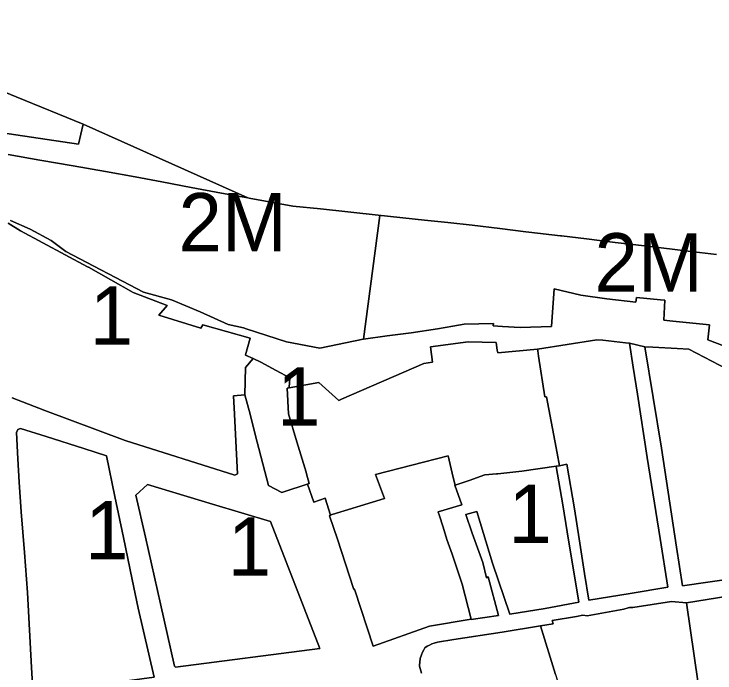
# Model space of a CAD drawing. Extents: x 598968 to 613553, y 4409678 to 4430833.
# Drawn here: x 608023.9 to 608168.2, y 4416267.1 to 4416402.7 of the extents above; entities that cross this region are included whole.
import ezdxf

# ---------------------------------------------------------------- set-up
doc = ezdxf.new("R2010")
doc.units = 0
for name, color, linetype in [('1', 7, 'Continuous'), ('ZONA 1. NUCLI ANTIC', 7, 'Continuous'), ('ZONA 2M. CARRERS DE CASES. amb projecte especial', 7, 'Continuous')]:
    doc.layers.add(name, color=color, linetype=linetype)

msp = doc.modelspace()

# ---------------------------------------------------------------- linework, layer by layer
at = {"layer": '1'}
for points in [[(608013.7731, 4416390.0169), (608024.323, 4416385.6772), (608038.1639, 4416380.0386), (608072.0325, 4416364.8878), (608072.3195, 4416364.8374), (608081.3025, 4416363.1984), (608087.013, 4416362.621), (608098.8564, 4416361.3166), (608108.3922, 4416360.319), (608113.1721, 4416359.7891), (608118.2221, 4416359.2392), (608123.902, 4416358.5593), (608129.265, 4416357.9093), (608129.8419, 4416357.8394), (608136.3418, 4416357.0688), (608136.582, 4416357.04), (608141.7218, 4416356.4196), (608147.5917, 4416355.7197), (608153.6817, 4416354.9799), (608159.3816, 4416354.3), (608163.7541, 4416353.7844), (608163.7916, 4416353.78), (608164.9655, 4416353.6424), (608168.4815, 4416353.2301)], [(608022.7393, 4416373.7855), (608029.213, 4416372.6674), (608036.0929, 4416371.4775), (608042.7728, 4416370.3277), (608048.8258, 4416369.18), (608054.3527, 4416368.1779), (608060.3926, 4416367.028), (608066.5825, 4416365.8381), (608072.0325, 4416364.8878), (608038.1639, 4416380.0386), (608037.2129, 4416375.9275), (608020.983, 4416378.3172)], [(608171.5315, 4416333.8004), (608166.7116, 4416335.6503), (608167.0216, 4416338.7603), (608159.4936, 4416339.5386), (608157.6417, 4416339.7301), (608157.8517, 4416343.8201), (608156.942, 4416343.9102), (608152.0017, 4416344.4), (608151.8717, 4416343.45), (608145.9318, 4416344.1098), (608140.5319, 4416344.8597), (608135.0719, 4416346.1496), (608134.512, 4416338.4297), (608128.062, 4416338.2096), (608124.4429, 4416338.4312), (608122.5212, 4416338.5489), (608122.5521, 4416339.0495), (608116.5722, 4416338.8694), (608114.2443, 4416338.48), (608111.0722, 4416337.9493), (608105.6223, 4416337.0892), (608100.6688, 4416336.4654), (608095.8324, 4416335.8191), (608095.8328, 4416335.8221), (608095.7743, 4416335.807), (608086.8625, 4416333.9489), (608079.9926, 4416335.2788), (608071.7167, 4416337.9531), (608071.1427, 4416338.1386), (608067.9927, 4416338.8185), (608062.2258, 4416341.4222), (608056.3127, 4416343.9283), (608050.5828, 4416345.5081), (608034.583, 4416353.8777), (608031.563, 4416356.1077), (608027.263, 4416358.4375), (608023.1931, 4416360.2575)], [(608022.7231, 4416359.6675), (608025.2524, 4416358.1304), (608039.0414, 4416350.7064), (608039.1729, 4416350.6378), (608039.2422, 4416350.5984), (608048.4128, 4416345.3781), (608055.4028, 4416342.7283), (608053.7328, 4416340.7183), (608062.3627, 4416338.0785), (608062.7527, 4416338.7285), (608072.4812, 4416336.0152), (608071.5355, 4416332.5728), (608071.5243, 4416332.5319), (608071.5227, 4416332.5262), (608073.1114, 4416331.8221), (608074.7227, 4416331.1088), (608077.8526, 4416329.3888), (608080.6726, 4416327.8489), (608080.5146, 4416325.861), (608080.5116, 4416325.8232), (608086.6561, 4416326.9283), (608090.7794, 4416323.2235), (608091.309, 4416323.4531), (608108.2523, 4416330.7994), (608110.0281, 4416331.0761), (608109.6223, 4416334.2593), (608117.3922, 4416335.2395), (608123.151, 4416335.1487), (608123.3677, 4416333.5338), (608123.4421, 4416332.9796), (608131.622, 4416333.7697), (608143.8319, 4416335.6999), (608145.0808, 4416335.5702), (608149.748, 4416335.0856), (608150.5718, 4416335), (608153.7517, 4416334.2601), (608155.3394, 4416334.1702), (608160.3777, 4416333.8851), (608162.7616, 4416333.7503), (608172.2716, 4416328.8305)], [(608172.3717, 4416286.616), (608161.4718, 4416285.0808), (608160.2618, 4416293.0407), (608157.1618, 4416313.3904), (608153.7517, 4416334.2601), (608150.5718, 4416335), (608151.3318, 4416330.0601), (608152.1823, 4416324.5185), (608154.1818, 4416311.4904), (608156.8628, 4416294.786), (608158.4488, 4416284.7748), (608150.6969, 4416283.5058), (608142.2169, 4416282.1175), (608141.3394, 4416287.5676), (608140.1916, 4416294.6967), (608139.2215, 4416300.9125), (608137.6447, 4416310.0858), (608136.1676, 4416309.7683), (608135.4492, 4416309.664), (608135.462, 4416309.6301), (608136.872, 4416301.7002), (608137.7621, 4416296.1903), (608140.1121, 4416281.7305), (608133.1922, 4416280.4104), (608125.9722, 4416279.2203), (608122.3723, 4416289.7101), (608119.1323, 4416300.3799), (608116.8801, 4416299.7061), (608118.2223, 4416295.9161), (608120.354, 4416289.8815), (608121.1523, 4416286.7301), (608121.478, 4416286.8892), (608123.6323, 4416278.9802), (608117.9823, 4416278.1402), (608117.9631, 4416278.2151), (608109.3906, 4416276.7267), (608097.8417, 4416272.6712), (608094.0565, 4416284.1957), (608093.7726, 4416284.5397), (608090.4887, 4416294.6831), (608088.8286, 4416299.4688), (608089.0326, 4416299.5894), (608089.3176, 4416299.7161), (608089.0135, 4416299.6241), (608087.9126, 4416303.1193), (608085.6387, 4416302.304), (608084.2922, 4416305.964), (608084.6186, 4416306.0946), (608079.0127, 4416304.2392), (608076.2927, 4416305.7291), (608073.5639, 4416316.2051), (608072.4816, 4416320.3603), (608071.4427, 4416324.3488), (608069.1128, 4416324.1387), (608069.3016, 4416320.3603), (608069.5092, 4416316.2051), (608069.9128, 4416308.129), (608069.354, 4416307.7962), (608046.7591, 4416314.9771), (608041.073, 4416317.0884), (608030.2731, 4416321.1481), (608023.5334, 4416323.7157)], [(608107.7825, 4416267.1201), (608107.3325, 4416268.5301), (608107.3482, 4416268.7667), (608107.4325, 4416269.3651), (608107.5125, 4416270.1001), (608107.7825, 4416270.8401), (608107.9764, 4416271.426), (608108.224, 4416271.8825), (608108.4725, 4416272.3101), (608108.9225, 4416272.6301), (608109.4225, 4416272.8801), (608109.9011, 4416273.1069), (608110.3507, 4416273.2825), (608111.0675, 4416273.5001), (608114.4136, 4416274.0012), (608124.3383, 4416275.5542), (608132.2245, 4416276.8179), (608132.2293, 4416276.8197), (608134.8722, 4416277.2705), (608134.6622, 4416277.9605), (608139.6621, 4416278.7205), (608140.9748, 4416278.9934), (608141.8621, 4416278.9106), (608149.422, 4416280.2907), (608150.322, 4416280.5607), (608150.5865, 4416280.5681), (608151.252, 4416280.5868), (608159.1919, 4416281.8608), (608162.2718, 4416281.5809), (608177.6116, 4416284.0411)], [(608135.3382, 4416266.8385), (608132.2245, 4416276.8179), (608124.3383, 4416275.5542), (608114.4136, 4416274.0012), (608111.0675, 4416273.5001), (608110.3507, 4416273.2825), (608109.9011, 4416273.1069), (608109.4225, 4416272.8801), (608108.9225, 4416272.6301), (608108.4725, 4416272.3101), (608108.224, 4416271.8825), (608107.9764, 4416271.426), (608107.7825, 4416270.8401), (608107.5125, 4416270.1001), (608107.4325, 4416269.3651), (608107.3482, 4416268.7667), (608107.3325, 4416268.5301), (608107.7825, 4416267.1201)]]:
    msp.add_lwpolyline(points, dxfattribs=at)
for points in [[(608150.5718, 4416335), (608149.748, 4416335.0856), (608145.0808, 4416335.5702), (608143.8319, 4416335.6999), (608131.622, 4416333.7697), (608131.6823, 4416333.3796), (608131.8505, 4416332.2919), (608133.142, 4416323.9399), (608133.522, 4416323.9699), (608135.6899, 4416312.3329), (608136.1676, 4416309.7683), (608137.6447, 4416310.0858), (608139.2215, 4416300.9125), (608140.1916, 4416294.6967), (608141.3394, 4416287.5676), (608142.2169, 4416282.1175), (608150.6969, 4416283.5058), (608158.4488, 4416284.7748), (608156.8628, 4416294.786), (608154.1818, 4416311.4904), (608152.1823, 4416324.5185), (608151.3318, 4416330.0601)], [(608131.622, 4416333.7697), (608123.4421, 4416332.9796), (608123.3677, 4416333.5338), (608123.151, 4416335.1487), (608117.3922, 4416335.2395), (608109.6223, 4416334.2593), (608110.0281, 4416331.0761), (608108.2523, 4416330.7994), (608091.309, 4416323.4531), (608090.7794, 4416323.2235), (608086.6561, 4416326.9283), (608080.5116, 4416325.8232), (608080.0926, 4416325.7478), (608080.0942, 4416325.7192), (608080.3826, 4416320.429), (608082.1285, 4416314.6691), (608084.0121, 4416308.455), (608084.1226, 4416308.0905), (608084.6626, 4416306.1092), (608084.6186, 4416306.0946), (608084.2922, 4416305.964), (608085.6387, 4416302.304), (608087.9126, 4416303.1193), (608089.0135, 4416299.6241), (608089.3176, 4416299.7161), (608089.3703, 4416299.7395), (608100.1725, 4416302.9995), (608098.2721, 4416307.9397), (608113.2696, 4416311.7769), (608114.2523, 4416307.3397), (608114.6611, 4416305.8027), (608117.5605, 4416306.7629), (608120.8237, 4416307.8689), (608123.1688, 4416308.0934), (608123.4499, 4416308.1203), (608128.3921, 4416308.64), (608135.4492, 4416309.664), (608136.1676, 4416309.7683), (608135.6899, 4416312.3329), (608133.522, 4416323.9699), (608133.142, 4416323.9399), (608131.8505, 4416332.2919), (608131.6823, 4416333.3796)], [(608027.5133, 4416268.2287), (608026.6933, 4416283.6685), (608026.0733, 4416291.9484), (608025.3932, 4416300.2683), (608024.9932, 4416306.4182), (608024.7132, 4416311.1681), (608024.3932, 4416316.5981), (608024.6732, 4416317.238), (608025.2132, 4416317.4581), (608030.5231, 4416315.7882), (608038.313, 4416313.2883), (608042.953, 4416311.7984), (608044.683, 4416303.4636), (608046.433, 4416294.9887), (608048.233, 4416286.3588), (608049.443, 4416280.4589), (608052.733, 4416266.2492), (608044.1131, 4416265.129), (608034.0133, 4416263.9789), (608030.5133, 4416263.6288), (608027.7533, 4416263.5187)], [(608114.6611, 4416305.8027), (608114.2523, 4416307.3397), (608113.2696, 4416311.7769), (608098.2721, 4416307.9397), (608100.1725, 4416302.9995), (608089.3703, 4416299.7395), (608089.3176, 4416299.7161), (608089.0326, 4416299.5894), (608088.8286, 4416299.4688), (608090.4887, 4416294.6831), (608093.7726, 4416284.5397), (608094.0565, 4416284.1957), (608097.8417, 4416272.6712), (608109.3906, 4416276.7267), (608117.9631, 4416278.2151), (608116.1323, 4416285.37), (608114.0623, 4416291.5699), (608113.0123, 4416294.5799), (608112.1923, 4416297.1098), (608111.3723, 4416299.6398), (608111.1718, 4416300.2497), (608111.186, 4416300.254), (608116.0613, 4416301.7316), (608114.6223, 4416305.7898)], [(608056.913, 4416268.5092), (608054.033, 4416281.359), (608051.003, 4416295.0388), (608048.973, 4416303.7386), (608051.4129, 4416305.9387), (608064.7628, 4416301.8889), (608076.6928, 4416298.2692), (608086.8127, 4416272.1897), (608057.143, 4416268.2992)], [(608162.2718, 4416281.5809), (608159.1919, 4416281.8608), (608151.252, 4416280.5868), (608150.5865, 4416280.5681), (608150.322, 4416280.5607), (608149.422, 4416280.2907), (608141.8621, 4416278.9106), (608140.9748, 4416278.9934), (608139.6621, 4416278.7205), (608134.6622, 4416277.9605), (608134.8722, 4416277.2705), (608132.2293, 4416276.8197), (608132.2245, 4416276.8179), (608135.3382, 4416266.8385), (608139.9259, 4416252.1354), (608145.1722, 4416235.3212), (608164.6719, 4416240.6514), (608164.6802, 4416240.5821), (608167.999, 4416241.4772), (608166.2927, 4416254.0849)]]:
    msp.add_lwpolyline(points, close=True, dxfattribs=at)
at = {"layer": 'ZONA 1. NUCLI ANTIC'}
for points in [[(608023.5334, 4416323.7157), (608030.2731, 4416321.1481), (608041.073, 4416317.0884), (608046.7591, 4416314.9771), (608069.354, 4416307.7962), (608069.9128, 4416308.129), (608069.5092, 4416316.2051), (608069.3016, 4416320.3603), (608069.1128, 4416324.1387), (608071.4427, 4416324.3488), (608071.5827, 4416329.9787), (608073.1114, 4416331.8221), (608071.5227, 4416332.5262), (608071.5243, 4416332.5319), (608071.5355, 4416332.5728), (608072.4812, 4416336.0152), (608062.7527, 4416338.7285), (608062.3627, 4416338.0785), (608053.7328, 4416340.7183), (608055.4028, 4416342.7283), (608048.4128, 4416345.3781), (608039.2422, 4416350.5984), (608039.1729, 4416350.6378), (608039.0414, 4416350.7064), (608025.2524, 4416358.1304), (608022.7231, 4416359.6675)], [(608172.2716, 4416328.8305), (608162.7616, 4416333.7503), (608160.3777, 4416333.8851), (608155.3394, 4416334.1702), (608153.7517, 4416334.2601), (608157.1618, 4416313.3904), (608160.2618, 4416293.0407), (608161.4718, 4416285.0808), (608172.3717, 4416286.616)], [(608177.6116, 4416284.0411), (608162.2718, 4416281.5809), (608166.2927, 4416254.0849), (608167.999, 4416241.4772), (608168.3219, 4416239.0915)]]:
    msp.add_lwpolyline(points, dxfattribs=at)
for points in [[(608080.5116, 4416325.8232), (608080.5146, 4416325.861), (608080.6726, 4416327.8489), (608077.8526, 4416329.3888), (608074.7227, 4416331.1088), (608073.1114, 4416331.8221), (608071.5827, 4416329.9787), (608071.4427, 4416324.3488), (608072.4816, 4416320.3603), (608073.5639, 4416316.2051), (608076.2927, 4416305.7291), (608079.0127, 4416304.2392), (608084.6186, 4416306.0946), (608084.6626, 4416306.1092), (608084.1226, 4416308.0905), (608084.0121, 4416308.455), (608082.1285, 4416314.6691), (608080.3826, 4416320.429), (608080.0942, 4416325.7192), (608080.0926, 4416325.7478)], [(608030.5133, 4416263.6288), (608034.0133, 4416263.9789), (608044.1131, 4416265.129), (608052.733, 4416266.2492), (608049.443, 4416280.4589), (608048.233, 4416286.3588), (608046.433, 4416294.9887), (608044.683, 4416303.4636), (608042.953, 4416311.7984), (608038.313, 4416313.2883), (608030.5231, 4416315.7882), (608025.2132, 4416317.4581), (608024.6732, 4416317.238), (608024.3932, 4416316.5981), (608024.7132, 4416311.1681), (608024.9932, 4416306.4182), (608025.3932, 4416300.2683), (608026.0733, 4416291.9484), (608026.6933, 4416283.6685), (608027.5133, 4416268.2287), (608027.7533, 4416263.5187)], [(608117.9631, 4416278.2151), (608117.9823, 4416278.1402), (608123.6323, 4416278.9802), (608121.478, 4416286.8892), (608121.1523, 4416286.7301), (608120.354, 4416289.8815), (608118.2223, 4416295.9161), (608116.8801, 4416299.7061), (608119.1323, 4416300.3799), (608122.3723, 4416289.7101), (608125.9722, 4416279.2203), (608133.1922, 4416280.4104), (608140.1121, 4416281.7305), (608137.7621, 4416296.1903), (608136.872, 4416301.7002), (608135.462, 4416309.6301), (608135.4492, 4416309.664), (608128.3921, 4416308.64), (608123.4499, 4416308.1203), (608123.1688, 4416308.0934), (608120.8237, 4416307.8689), (608117.5605, 4416306.7629), (608114.6611, 4416305.8027), (608114.6223, 4416305.7898), (608116.0613, 4416301.7316), (608111.186, 4416300.254), (608111.1718, 4416300.2497), (608111.3723, 4416299.6398), (608112.1923, 4416297.1098), (608113.0123, 4416294.5799), (608114.0623, 4416291.5699), (608116.1323, 4416285.37)], [(608086.8127, 4416272.1897), (608076.6928, 4416298.2692), (608064.7628, 4416301.8889), (608051.4129, 4416305.9387), (608048.973, 4416303.7386), (608051.003, 4416295.0388), (608054.033, 4416281.359), (608056.913, 4416268.5092), (608057.143, 4416268.2992)]]:
    msp.add_lwpolyline(points, close=True, dxfattribs=at)
at = {"layer": 'ZONA 2M. CARRERS DE CASES. amb projecte especial'}
msp.add_lwpolyline([(608038.1639, 4416380.0386), (608024.323, 4416385.6772), (608013.7731, 4416390.0169), (608009.1931, 4416391.8668), (608004.2132, 4416393.8667), (607997.0732, 4416396.7366), (607991.7933, 4416398.8965), (607981.3734, 4416403.1463), (607973.2935, 4416407.0661), (607965.4203, 4416410.8144), (607965.3536, 4416410.8458), (607953.4438, 4416387.6059), (607963.2837, 4416386.2561), (607972.3136, 4416385.0363), (607978.7835, 4416384.1364), (607984.3154, 4416383.3596), (607990.6934, 4416382.4866), (607998.7146, 4416381.3784), (608004.7832, 4416380.5469), (608009.9465, 4416379.8424), (608018.5431, 4416378.6572), (608020.983, 4416378.3172), (608037.2129, 4416375.9275)], close=True, dxfattribs=at)
for points in [[(608023.1931, 4416360.2575), (608027.263, 4416358.4375), (608031.563, 4416356.1077), (608034.583, 4416353.8777), (608050.5828, 4416345.5081), (608056.3127, 4416343.9283), (608062.2258, 4416341.4222), (608067.9927, 4416338.8185), (608071.1427, 4416338.1386), (608071.7167, 4416337.9531), (608079.9926, 4416335.2788), (608086.8625, 4416333.9489), (608095.7743, 4416335.807), (608095.8328, 4416335.8221), (608099.2066, 4416361.2778), (608098.8564, 4416361.3166), (608087.013, 4416362.621), (608081.3025, 4416363.1984), (608072.3195, 4416364.8374), (608072.0325, 4416364.8878), (608066.5825, 4416365.8381), (608060.3926, 4416367.028), (608054.3527, 4416368.1779), (608048.8258, 4416369.18), (608042.7728, 4416370.3277), (608036.0929, 4416371.4775), (608029.213, 4416372.6674), (608022.7393, 4416373.7855)], [(608168.4815, 4416353.2301), (608164.9655, 4416353.6424), (608163.7916, 4416353.78), (608163.7541, 4416353.7844), (608159.3816, 4416354.3), (608153.6817, 4416354.9799), (608147.5917, 4416355.7197), (608141.7218, 4416356.4196), (608136.582, 4416357.04), (608136.3418, 4416357.0688), (608129.8419, 4416357.8394), (608129.265, 4416357.9093), (608123.902, 4416358.5593), (608118.2221, 4416359.2392), (608113.1721, 4416359.7891), (608108.3922, 4416360.319), (608098.8564, 4416361.3166), (608099.2066, 4416361.2778), (608095.8328, 4416335.8221), (608095.8324, 4416335.8191), (608100.6688, 4416336.4654), (608105.6223, 4416337.0892), (608111.0722, 4416337.9493), (608114.2443, 4416338.48), (608116.5722, 4416338.8694), (608122.5521, 4416339.0495), (608122.5212, 4416338.5489), (608124.4429, 4416338.4312), (608128.062, 4416338.2096), (608134.512, 4416338.4297), (608135.0719, 4416346.1496), (608140.5319, 4416344.8597), (608145.9318, 4416344.1098), (608151.8717, 4416343.45), (608152.0017, 4416344.4), (608156.942, 4416343.9102), (608157.8517, 4416343.8201), (608157.6417, 4416339.7301), (608159.4936, 4416339.5386), (608167.0216, 4416338.7603), (608166.7116, 4416335.6503), (608171.5315, 4416333.8004)]]:
    msp.add_lwpolyline(points, dxfattribs=at)

# ---------------------------------------------------------------- texts
at = {"layer": 'ZONA 1. NUCLI ANTIC'}
for p in [(608039.5024, 4416334.6718), (608078.0526, 4416318.0307), (608125.6419, 4416293.9021), (608038.5631, 4416290.4884), (608067.8928, 4416287.119)]:
    msp.add_text('1', height=12, dxfattribs=at).set_placement(p)
at = {"layer": 'ZONA 2M. CARRERS DE CASES. amb projecte especial'}
for p in [(608057.7699, 4416353.8672), (608143.3695, 4416345.6128)]:
    msp.add_text('2M', height=12, dxfattribs=at).set_placement(p)

doc.saveas('drawing.dxf')
